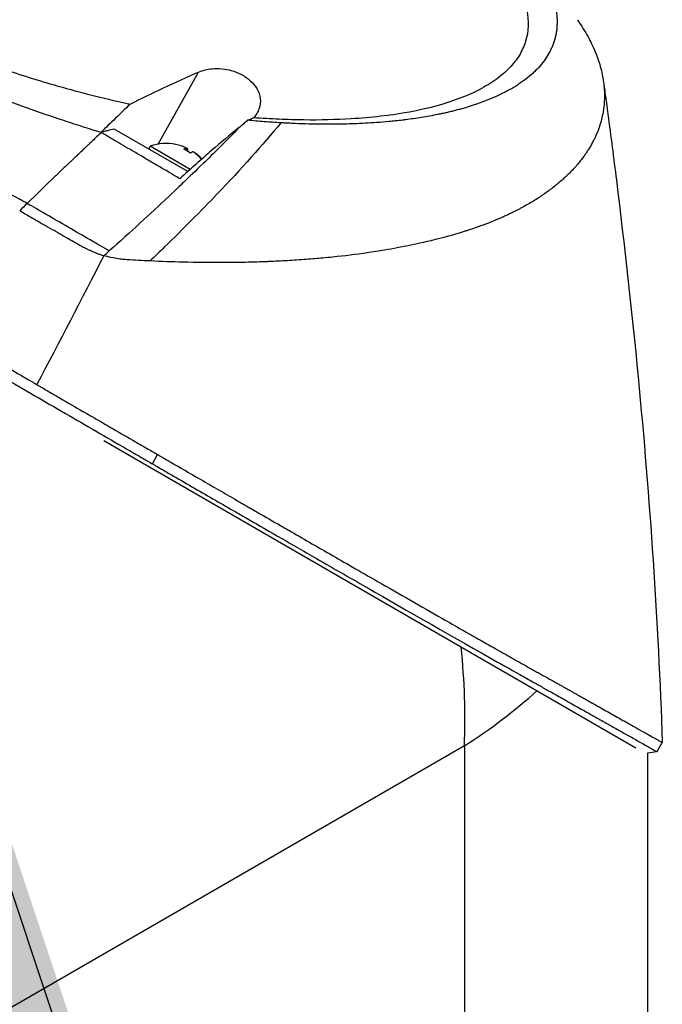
# Model space of a CAD drawing. Header units: millimetres. Extents: x 0 to 4378, y 0 to 2376.
# Tile 291 of 340: x 2709 to 2769, y 1174 to 1266. Entities that reach past the tile are written whole.
import ezdxf

# ---------------------------------------------------------------- set-up
doc = ezdxf.new("R2010")
doc.units = ezdxf.units.MM
doc.header["$LTSCALE"] = 0.2
doc.layers.add('01_Object Line', color=4, linetype='Continuous')
doc.layers.add('12_Before Rev.Num.', color=5, linetype='Continuous')

# ---------------------------------------------------------------- blocks, each defined once
blk = doc.blocks.new('A$C990c551b_1')
for p, q in [((12.864, 220.649), (16.66, 227.445)), ((15.655, 218.07), (8.71, 222.079)), ((11.978, 220.193), (12.128, 220.452)), ((15.889, 218.281), (12.128, 220.452)), ((15.438, 220.107), (15.546, 220.293)), ((15.53, 220.059), (15.635, 220.241)), ((53.554, 220.383), (53.554, 220.383)), ((16.252, 219.874), (16.257, 219.883)), ((16.293, 218.048), (16.293, 218.048)), ((16.067, 217.832), (16.067, 217.832)), ((47.262, 214.734), (47.262, 214.734)), ((0.92, 213.725), (0.92, 213.724)), ((1.33, 213.488), (1.33, 213.488)), ((1.61, 213.327), (1.609, 213.328)), ((4.301, 211.789), (4.301, 211.789)), ((40.078, 211.946), (40.078, 211.946)), ((7.733, 192.721), (57.869, 163.775)), ((12.317, 190.538), (12.817, 191.404)), ((45.221, 166.388), (45.223, 166.389)), ((42.568, 164.516), (42.568, 164.516)), ((59.874, 163.412), (60.374, 164.278)), ((41.719, 163.965), (-2.97, 138.164)), ((41.719, 163.965), (41.719, 112.362)), ((59, 128.284), (59, 163.27))]:
    blk.add_line(p, q)
blk.add_arc((13.656, 216.199), 4.52, 78.91278, 109.76073)
for centre, major_axis, ratio, start_param, end_param in [((13.611, 216.225), (2.252, 3.901), 0.989823, 0.080554, 0.3277), ((12.413, 216.917), (2.14, 3.707), 0.142304, 0.011196, 0.084786), ((13.345, 216.378), (2.252, 3.901), 0.142304, 0.080554, 0.3277), ((13.477, 216.302), (2.14, 3.707), 0.989823, 6.1984, 6.367971), ((13.701, 216.173), (2.252, 3.901), 0.989823, 0.080554, 0.10379), ((13.345, 216.378), (2.252, 3.901), 0.142304, 5.966069, 6.202632), ((13.835, 216.096), (2.14, 3.707), 0.989823, 0.011196, 0.048719), ((13.967, 216.02), (2.252, 3.901), 0.142304, 0.080554, 0.3277), ((13.611, 216.225), (2.252, 3.901), 0.989823, 5.965058, 6.202632), ((13.701, 216.173), (2.252, 3.901), 0.989823, 5.986963, 6.202632), ((83.306, -15.333), (180.139, 312.009), 0.577341, 1.11638, 1.119299), ((0, 179.315), (55.75, 0), 0.57735, 1.480591, 1.480594), ((-79.709, 245.122), (-139.165, -83.727), 0.493461, 1.928726, 1.933233), ((0, 188.052), (-27.117, 52.444), 0.605881, 3.955109, 4.136536), ((0, 188.052), (58.977, 2.738), 0.605881, 5.469669, 5.651096)]:
    blk.add_ellipse(centre, major_axis=major_axis, ratio=ratio, start_param=start_param, end_param=end_param)
for points, knots in [([(-28.636, 246.821), (-28.558, 246.392), (-28.437, 245.956), (-28.112, 245.076), (-27.909, 244.631), (-27.507, 243.887), (-27.33, 243.59), (-26.885, 242.905), (-26.606, 242.515), (-26.003, 241.748), (-25.683, 241.37), (-25.131, 240.766), (-24.915, 240.538), (-24.485, 240.103), (-24.273, 239.895), (-23.624, 239.281), (-23.166, 238.874), (-22.303, 238.148), (-21.907, 237.828), (-21.187, 237.272), (-20.87, 237.035), (-20.149, 236.51), (-19.736, 236.22), (-18.866, 235.631), (-18.399, 235.326), (-17.704, 234.891), (-17.499, 234.765), (-17.039, 234.488), (-16.786, 234.339), (-16.282, 234.049), (-16.03, 233.907), (-15.552, 233.643), (-15.33, 233.522), (-14.554, 233.108), (-13.997, 232.821), (-12.902, 232.277), (-12.354, 232.013), (-11.354, 231.544), (-10.898, 231.335), (-9.814, 230.85), (-9.182, 230.576), (-7.727, 229.965), (-6.9, 229.63), (-5.631, 229.137), (-5.196, 228.972), (-4.278, 228.63), (-3.794, 228.454), (-2.497, 227.993), (-1.674, 227.711), (0.024, 227.153), (0.9, 226.877), (2.463, 226.407), (3.148, 226.207), (4.886, 225.72), (5.942, 225.439), (8.073, 224.907), (9.149, 224.655), (10.224, 224.42)], [0.000001, 0.000001, 0.000001, 0.000001, 0.329785, 0.329785, 0.655784, 0.655784, 0.869551, 0.869551, 1.1471, 1.1471, 1.413768, 1.413768, 1.572185, 1.572185, 1.716378, 1.716378, 1.998218, 1.998218, 2.220261, 2.220261, 2.38565, 2.38565, 2.586481, 2.586481, 2.797354, 2.797354, 2.890721, 2.890721, 2.998917, 2.998917, 3.102407, 3.102407, 3.193729, 3.193729, 3.404829, 3.404829, 3.606578, 3.606578, 3.771982, 3.771982, 3.995205, 3.995205, 4.278205, 4.278205, 4.423595, 4.423595, 4.583388, 4.583388, 4.852579, 4.852579, 5.133194, 5.133194, 5.349319, 5.349319, 5.678864, 5.678864, 6.012538, 6.012538, 6.012538, 6.012538]), ([(38.28, 246.091), (38.449, 245.993), (38.901, 245.733), (39.894, 245.117), (40.28, 244.869), (40.905, 244.455), (41.15, 244.288), (42.35, 243.457), (43.247, 242.778), (44.62, 241.644), (45.138, 241.187), (46.266, 240.124), (46.85, 239.516), (48.067, 238.102), (48.65, 237.298), (49.735, 235.45), (50.146, 234.413), (50.387, 233.145), (50.421, 232.881), (50.45, 232.49), (50.455, 232.361), (50.458, 232.105), (50.456, 231.979), (50.447, 231.787), (50.442, 231.723), (50.427, 231.53), (50.413, 231.405), (50.377, 231.158), (50.355, 231.036), (50.317, 230.855), (50.303, 230.795), (50.273, 230.672), (50.257, 230.609), (50.222, 230.485), (50.203, 230.423), (50.145, 230.237), (50.101, 230.112), (50.011, 229.879), (49.964, 229.766), (49.863, 229.544), (49.809, 229.435), (49.635, 229.109), (49.504, 228.894), (49.206, 228.461), (49.036, 228.241), (48.69, 227.842), (48.518, 227.662), (48.274, 227.427), (48.222, 227.379), (47.956, 227.135), (47.73, 226.947), (47.368, 226.671), (47.244, 226.58), (46.99, 226.403), (46.86, 226.315), (46.593, 226.143), (46.458, 226.059), (46.247, 225.934), (46.175, 225.892), (46.033, 225.811), (45.964, 225.772), (45.817, 225.692), (45.743, 225.652), (45.53, 225.539), (45.382, 225.464), (44.082, 224.826), (42.757, 224.338), (41.138, 223.897), (40.999, 223.86), (40.719, 223.788), (40.581, 223.754), (40.306, 223.687), (40.17, 223.655), (39.898, 223.593), (39.763, 223.563), (39.495, 223.505), (39.36, 223.477), (38.972, 223.398), (38.709, 223.348), (37.941, 223.209), (37.418, 223.125), (36.682, 223.02), (36.451, 222.989), (36.108, 222.945), (35.999, 222.932), (35.673, 222.893), (35.457, 222.868), (35.034, 222.823), (34.83, 222.803), (34.234, 222.747), (33.841, 222.714), (32.744, 222.636), (32.031, 222.598), (30.759, 222.552), (30.207, 222.54), (28.806, 222.525), (27.949, 222.532), (26.643, 222.565), (26.205, 222.579), (25.541, 222.607), (25.319, 222.618), (24.985, 222.635), (24.874, 222.641), (24.706, 222.65), (24.651, 222.653), (24.567, 222.658), (24.539, 222.659), (24.483, 222.662), (24.455, 222.664), (24.427, 222.666)], [0.000492, 0.000492, 0.000492, 0.000492, 0.070477, 0.070477, 0.116784, 0.116784, 0.147598, 0.147598, 0.270163, 0.270163, 0.35129, 0.35129, 0.459378, 0.459378, 0.603543, 0.603543, 0.795477, 0.795477, 0.846759, 0.846759, 0.872247, 0.872247, 0.897546, 0.897546, 0.910816, 0.910816, 0.936058, 0.936058, 0.961053, 0.961053, 0.973407, 0.973407, 0.986612, 0.986612, 0.999925, 0.999925, 1.026343, 1.026343, 1.051465, 1.051465, 1.076258, 1.076258, 1.125243, 1.125243, 1.177878, 1.177878, 1.224985, 1.224985, 1.237745, 1.237745, 1.287061, 1.287061, 1.311764, 1.311764, 1.336615, 1.336615, 1.361333, 1.361333, 1.372959, 1.372959, 1.384222, 1.384222, 1.395507, 1.395507, 1.41867, 1.41867, 1.596072, 1.596072, 1.612752, 1.612752, 1.628768, 1.628768, 1.644172, 1.644172, 1.659003, 1.659003, 1.673475, 1.673475, 1.702106, 1.702106, 1.756638, 1.756638, 1.781274, 1.781274, 1.792708, 1.792708, 1.814679, 1.814679, 1.835454, 1.835454, 1.874477, 1.874477, 1.942807, 1.942807, 1.994085, 1.994085, 2.070998, 2.070998, 2.109452, 2.109452, 2.128666, 2.128666, 2.138273, 2.138273, 2.143077, 2.143077, 2.145479, 2.145479, 2.147874, 2.147874, 2.147874, 2.147874]), ([(36.071, 245.415), (36.112, 245.391), (36.144, 245.373), (36.214, 245.332), (36.25, 245.311), (36.356, 245.249), (36.427, 245.208), (36.641, 245.081), (36.782, 244.997), (37.218, 244.732), (37.51, 244.55), (38.5, 243.916), (39.177, 243.452), (41.208, 241.968), (42.443, 240.924), (43.729, 239.649), (43.959, 239.413), (44.713, 238.602), (45.191, 238.028), (45.871, 237.104), (46.108, 236.752), (46.6, 235.946), (46.838, 235.495), (47.209, 234.656), (47.351, 234.268), (47.519, 233.68), (47.568, 233.476), (47.807, 232.258), (47.77, 231.284), (47.356, 229.915), (47.16, 229.476), (46.653, 228.631), (46.34, 228.226), (45.605, 227.459), (45.186, 227.098), (44.236, 226.413), (43.706, 226.09), (40.776, 224.57), (37.626, 223.72), (32.919, 223.176), (32.003, 223.097), (29.637, 222.953), (28.151, 222.918), (25.842, 222.943), (25.058, 222.965), (23.467, 223.034), (22.659, 223.081), (21.842, 223.141)], [0.000001, 0.000001, 0.000001, 0.000001, 0.017289, 0.017289, 0.034993, 0.034993, 0.070506, 0.070506, 0.142461, 0.142461, 0.294734, 0.294734, 0.67969, 0.67969, 1.52071, 1.52071, 1.712137, 1.712137, 2.17847, 2.17847, 2.468632, 2.468632, 2.845677, 2.845677, 3.177241, 3.177241, 3.354712, 3.354712, 4.246918, 4.246918, 4.688059, 4.688059, 5.129475, 5.129475, 5.562211, 5.562211, 5.997516, 5.997516, 7.753462, 7.753462, 8.159608, 8.159608, 8.770872, 8.770872, 9.07783, 9.07783, 9.385555, 9.385555, 9.385555, 9.385555]), ([(7.511, 221.747), (7.437, 221.77), (7.363, 221.792), (7.289, 221.815), (7.215, 221.837), (7.141, 221.86), (7.067, 221.883), (6.918, 221.928), (6.771, 221.974), (6.623, 222.019), (6.327, 222.111), (6.031, 222.204), (5.736, 222.298), (5.145, 222.485), (4.556, 222.676), (3.968, 222.871), (2.793, 223.26), (1.624, 223.664), (0.466, 224.08), (-0.692, 224.497), (-1.839, 224.926), (-2.972, 225.367), (-4.106, 225.807), (-5.224, 226.259), (-6.326, 226.72), (-7.427, 227.181), (-8.51, 227.652), (-9.571, 228.13), (-10.633, 228.609), (-11.673, 229.095), (-12.688, 229.587), (-13.195, 229.833), (-13.697, 230.081), (-14.191, 230.329), (-14.686, 230.578), (-15.173, 230.829), (-15.653, 231.08), (-16.133, 231.332), (-16.606, 231.584), (-17.069, 231.838), (-17.301, 231.966), (-17.531, 232.093), (-17.758, 232.221), (-17.985, 232.348), (-18.208, 232.476), (-18.429, 232.603), (-18.65, 232.731), (-18.869, 232.859), (-19.084, 232.987), (-19.299, 233.115), (-19.512, 233.244), (-19.722, 233.372), (-20.142, 233.629), (-20.551, 233.887), (-20.951, 234.144), (-21.35, 234.402), (-21.74, 234.659), (-22.119, 234.916), (-22.499, 235.174), (-22.869, 235.431), (-23.229, 235.687), (-23.948, 236.2), (-24.629, 236.711), (-25.267, 237.218), (-25.905, 237.725), (-26.501, 238.228), (-27.052, 238.725), (-27.603, 239.222), (-28.11, 239.714), (-28.569, 240.197), (-29.029, 240.681), (-29.442, 241.157), (-29.806, 241.623), (-30.171, 242.09), (-30.487, 242.547), (-30.753, 242.993), (-30.886, 243.216), (-31.007, 243.436), (-31.115, 243.653), (-31.169, 243.762), (-31.22, 243.869), (-31.268, 243.976), (-31.292, 244.03), (-31.315, 244.083), (-31.337, 244.136), (-31.348, 244.163), (-31.359, 244.19), (-31.37, 244.216), (-31.378, 244.237), (-31.387, 244.258), (-31.395, 244.28)], [0, 0, 0, 0, 0.003914, 0.003914, 0.003914, 0.007828, 0.007828, 0.007828, 0.015656, 0.015656, 0.015656, 0.031312, 0.031312, 0.031312, 0.062623, 0.062623, 0.062623, 0.125247, 0.125247, 0.125247, 0.18787, 0.18787, 0.18787, 0.250493, 0.250493, 0.250493, 0.313116, 0.313116, 0.313116, 0.37574, 0.37574, 0.37574, 0.407051, 0.407051, 0.407051, 0.438363, 0.438363, 0.438363, 0.469675, 0.469675, 0.469675, 0.485368, 0.485368, 0.485368, 0.500986, 0.500986, 0.500986, 0.516605, 0.516605, 0.516605, 0.532223, 0.532223, 0.532223, 0.56346, 0.56346, 0.56346, 0.594697, 0.594697, 0.594697, 0.625934, 0.625934, 0.625934, 0.688408, 0.688408, 0.688408, 0.750881, 0.750881, 0.750881, 0.813355, 0.813355, 0.813355, 0.875829, 0.875829, 0.875829, 0.938303, 0.938303, 0.938303, 0.969539, 0.969539, 0.969539, 0.985158, 0.985158, 0.985158, 0.992967, 0.992967, 0.992967, 0.996872, 0.996872, 0.996872, 1, 1, 1, 1]), ([(0.52, 215.067), (0.454, 215.104), (0.387, 215.14), (0.321, 215.176), (0.254, 215.213), (0.188, 215.249), (0.121, 215.286), (-0.011, 215.359), (-0.144, 215.432), (-0.277, 215.505), (-0.543, 215.651), (-0.808, 215.797), (-1.074, 215.943), (-1.605, 216.234), (-2.135, 216.526), (-2.664, 216.817), (-3.722, 217.399), (-4.777, 217.98), (-5.824, 218.558), (-6.871, 219.136), (-7.91, 219.711), (-8.94, 220.282), (-9.969, 220.853), (-10.988, 221.42), (-11.994, 221.981), (-13, 222.542), (-13.993, 223.098), (-14.97, 223.647), (-15.947, 224.196), (-16.909, 224.738), (-17.853, 225.272), (-18.325, 225.54), (-18.792, 225.805), (-19.255, 226.068), (-19.717, 226.331), (-20.175, 226.591), (-20.628, 226.85), (-21.08, 227.108), (-21.528, 227.365), (-21.97, 227.618), (-22.191, 227.746), (-22.411, 227.872), (-22.63, 227.998), (-22.848, 228.123), (-23.064, 228.248), (-23.279, 228.372), (-23.494, 228.496), (-23.707, 228.62), (-23.919, 228.743), (-24.131, 228.865), (-24.342, 228.987), (-24.551, 229.109), (-24.969, 229.352), (-25.381, 229.591), (-25.787, 229.828), (-26.193, 230.065), (-26.593, 230.298), (-26.986, 230.529), (-27.379, 230.759), (-27.766, 230.986), (-28.147, 231.21), (-28.907, 231.657), (-29.641, 232.091), (-30.346, 232.51), (-31.051, 232.929), (-31.727, 233.333), (-32.372, 233.72), (-33.017, 234.108), (-33.63, 234.479), (-34.21, 234.832), (-34.791, 235.185), (-35.337, 235.521), (-35.848, 235.838), (-36.36, 236.155), (-36.836, 236.453), (-37.276, 236.731), (-37.496, 236.871), (-37.707, 237.005), (-37.909, 237.135), (-38.01, 237.2), (-38.108, 237.263), (-38.205, 237.326), (-38.253, 237.357), (-38.3, 237.388), (-38.347, 237.418), (-38.371, 237.434), (-38.394, 237.449), (-38.417, 237.464), (-38.441, 237.479), (-38.464, 237.494), (-38.487, 237.509)], [0, 0, 0, 0, 0.0039109, 0.0039109, 0.0039109, 0.0078218, 0.0078218, 0.0078218, 0.0156437, 0.0156437, 0.0156437, 0.0312874, 0.0312874, 0.0312874, 0.0625747, 0.0625747, 0.0625747, 0.1251494, 0.1251494, 0.1251494, 0.1877242, 0.1877242, 0.1877242, 0.2502989, 0.2502989, 0.2502989, 0.3128736, 0.3128736, 0.3128736, 0.3754483, 0.3754483, 0.3754483, 0.4067357, 0.4067357, 0.4067357, 0.4380231, 0.4380231, 0.4380231, 0.4693104, 0.4693104, 0.4693104, 0.4849915, 0.4849915, 0.4849915, 0.5005978, 0.5005978, 0.5005978, 0.5162041, 0.5162041, 0.5162041, 0.5318104, 0.5318104, 0.5318104, 0.5630231, 0.5630231, 0.5630231, 0.5942357, 0.5942357, 0.5942357, 0.6254483, 0.6254483, 0.6254483, 0.6878736, 0.6878736, 0.6878736, 0.7502989, 0.7502989, 0.7502989, 0.8127242, 0.8127242, 0.8127242, 0.8751494, 0.8751494, 0.8751494, 0.9375747, 0.9375747, 0.9375747, 0.9687874, 0.9687874, 0.9687874, 0.9843937, 0.9843937, 0.9843937, 0.9921968, 0.9921968, 0.9921968, 0.9960984, 0.9960984, 0.9960984, 1, 1, 1, 1]), ([(52.367, 232.384), (52.439, 232.281), (52.511, 232.176), (52.582, 232.069), (52.893, 231.603), (53.197, 231.103), (53.478, 230.57), (53.581, 230.375), (53.681, 230.175), (53.778, 229.971), (53.918, 229.673), (54.046, 229.375), (54.162, 229.078), (54.353, 228.582), (54.509, 228.089), (54.629, 227.599), (54.689, 227.353), (54.74, 227.107), (54.782, 226.862), (54.823, 226.621), (54.855, 226.381), (54.878, 226.141), (54.924, 225.659), (54.934, 225.182), (54.907, 224.71), (54.894, 224.474), (54.872, 224.239), (54.84, 224.006), (54.834, 223.957), (54.827, 223.908), (54.819, 223.859), (54.81, 223.798), (54.784, 223.614), (54.719, 223.311), (54.679, 223.127), (54.625, 222.898), (54.544, 222.627), (54.484, 222.426), (54.41, 222.201), (54.316, 221.954), (54.276, 221.847), (54.231, 221.736), (54.182, 221.621), (54.137, 221.515), (54.088, 221.405), (54.035, 221.291), (53.994, 221.203), (53.95, 221.113), (53.904, 221.02), (53.84, 220.893), (53.773, 220.767), (53.703, 220.641), (53.643, 220.534), (53.581, 220.427), (53.517, 220.321), (53.452, 220.215), (53.386, 220.109), (53.318, 220.004), (53.248, 219.896), (53.172, 219.784), (53.099, 219.679), (53.031, 219.582), (52.965, 219.49), (52.882, 219.38), (52.799, 219.269), (52.699, 219.139), (52.6, 219.016), (52.501, 218.892), (52.403, 218.776), (52.299, 218.657), (52.224, 218.57), (52.147, 218.484), (52.069, 218.399), (52.04, 218.367), (52.011, 218.335), (51.981, 218.303), (51.872, 218.186), (51.76, 218.069), (51.645, 217.954), (51.588, 217.897), (51.53, 217.839), (51.471, 217.782), (51.412, 217.725), (51.353, 217.668), (51.292, 217.611), (51.172, 217.498), (51.049, 217.386), (50.923, 217.274), (50.67, 217.051), (50.407, 216.832), (50.133, 216.616), (49.996, 216.509), (49.856, 216.402), (49.714, 216.296), (49.571, 216.19), (49.426, 216.086), (49.278, 215.982), (49.204, 215.93), (49.13, 215.879), (49.055, 215.827), (48.979, 215.776), (48.903, 215.725), (48.827, 215.674), (48.677, 215.575), (48.525, 215.478), (48.371, 215.381), (48.366, 215.378), (48.362, 215.376), (48.357, 215.373), (48.198, 215.274), (48.036, 215.176), (47.871, 215.079), (47.705, 214.982), (47.537, 214.886), (47.367, 214.791), (47.281, 214.744), (47.195, 214.697), (47.108, 214.65), (47.021, 214.604), (46.933, 214.557), (46.845, 214.511), (46.668, 214.419), (46.489, 214.328), (46.306, 214.238), (46.199, 214.185), (46.091, 214.133), (45.981, 214.081), (45.979, 214.08), (45.977, 214.079), (45.975, 214.077), (45.941, 214.061), (45.867, 214.026), (45.752, 213.973), (45.665, 213.932), (45.555, 213.882), (45.42, 213.821), (45.347, 213.789), (45.268, 213.754), (45.181, 213.716), (45.092, 213.676), (44.995, 213.635), (44.89, 213.59), (44.817, 213.559), (44.74, 213.527), (44.659, 213.493), (44.637, 213.484), (44.615, 213.475), (44.594, 213.466), (44.366, 213.372), (44.164, 213.292), (43.991, 213.225), (43.566, 213.059), (43.315, 212.97), (43.255, 212.948), (43.085, 212.887), (42.913, 212.826), (42.739, 212.766), (42.526, 212.692), (42.309, 212.62), (42.09, 212.549), (41.993, 212.517), (41.894, 212.485), (41.796, 212.454), (41.674, 212.415), (41.551, 212.377), (41.428, 212.339), (41.286, 212.295), (41.142, 212.251), (40.998, 212.209), (40.742, 212.132), (39.989, 211.903), (38.652, 211.576), (38.629, 211.571), (38.606, 211.565), (38.583, 211.559), (37.648, 211.332), (36.683, 211.124), (35.693, 210.935), (34.922, 210.787), (34.134, 210.651), (33.333, 210.527), (33.08, 210.488), (32.826, 210.45), (32.57, 210.413), (31.504, 210.259), (30.414, 210.125), (29.304, 210.011), (28.998, 209.979), (28.692, 209.949), (28.383, 209.921), (28.143, 209.899), (27.89, 209.876), (27.623, 209.854), (27.104, 209.811), (26.535, 209.767), (25.913, 209.726), (25.635, 209.708), (25.347, 209.69), (25.048, 209.673), (24.767, 209.657), (24.476, 209.641), (24.176, 209.626), (23.893, 209.612), (23.6, 209.599), (23.299, 209.587), (23.253, 209.585), (23.206, 209.583), (23.159, 209.581), (22.922, 209.572), (22.674, 209.563), (22.416, 209.554), (21.871, 209.536), (21.277, 209.521), (20.634, 209.51), (20.072, 209.5), (19.472, 209.494), (18.833, 209.492), (17.731, 209.49), (16.514, 209.501), (15.18, 209.535), (14.216, 209.56), (13.191, 209.596), (12.103, 209.648)], [0.2159975, 0.2159975, 0.2159975, 0.2159975, 0.2208888, 0.2208888, 0.2208888, 0.2422005, 0.2422005, 0.2422005, 0.25, 0.25, 0.25, 0.2678209, 0.2678209, 0.2678209, 0.2975362, 0.2975362, 0.2975362, 0.3125, 0.3125, 0.3125, 0.3272656, 0.3272656, 0.3272656, 0.3570095, 0.3570095, 0.3570095, 0.3718814, 0.3718814, 0.3718814, 0.375, 0.375, 0.375, 0.3991671, 0.3991671, 0.3991671, 0.4139157, 0.4139157, 0.4139157, 0.4249028, 0.4249028, 0.4249028, 0.429655, 0.429655, 0.429655, 0.4340613, 0.4340613, 0.4340613, 0.4375, 0.4375, 0.4375, 0.4468814, 0.4468814, 0.4468814, 0.4548932, 0.4548932, 0.4548932, 0.4629051, 0.4629051, 0.4629051, 0.4712008, 0.4712008, 0.4712008, 0.4789288, 0.4789288, 0.4789288, 0.4866568, 0.4866568, 0.4866568, 0.4943848, 0.4943848, 0.4943848, 0.5, 0.5, 0.5, 0.502414, 0.502414, 0.502414, 0.5112437, 0.5112437, 0.5112437, 0.5156585, 0.5156585, 0.5156585, 0.5200734, 0.5200734, 0.5200734, 0.528903, 0.528903, 0.528903, 0.5465624, 0.5465624, 0.5465624, 0.555392, 0.555392, 0.555392, 0.5642217, 0.5642217, 0.5642217, 0.5686366, 0.5686366, 0.5686366, 0.5730514, 0.5730514, 0.5730514, 0.5816327, 0.5816327, 0.5816327, 0.5818813, 0.5818813, 0.5818813, 0.5907202, 0.5907202, 0.5907202, 0.5995591, 0.5995591, 0.5995591, 0.6039786, 0.6039786, 0.6039786, 0.6083981, 0.6083981, 0.6083981, 0.6172371, 0.6172371, 0.6172371, 0.622449, 0.622449, 0.622449, 0.6229413, 0.6229413, 0.6229413, 0.6298917, 0.6298917, 0.6298917, 0.6351416, 0.6351416, 0.6351416, 0.6379546, 0.6379546, 0.6379546, 0.6408496, 0.6408496, 0.6408496, 0.6428571, 0.6428571, 0.6428571, 0.6433986, 0.6433986, 0.6433986, 0.6491487, 0.6491487, 0.6491487, 0.6632653, 0.6632653, 0.6632653, 0.6704637, 0.6704637, 0.6704637, 0.6793393, 0.6793393, 0.6793393, 0.6833065, 0.6833065, 0.6833065, 0.6882149, 0.6882149, 0.6882149, 0.6938776, 0.6938776, 0.6938776, 0.7239727, 0.7239727, 0.7239727, 0.7244898, 0.7244898, 0.7244898, 0.7589042, 0.7589042, 0.7589042, 0.7857143, 0.7857143, 0.7857143, 0.7941949, 0.7941949, 0.7941949, 0.8295621, 0.8295621, 0.8295621, 0.8392857, 0.8392857, 0.8392857, 0.849008, 0.849008, 0.849008, 0.8678821, 0.8678821, 0.8678821, 0.876305, 0.876305, 0.876305, 0.8842189, 0.8842189, 0.8842189, 0.8917062, 0.8917062, 0.8917062, 0.8928571, 0.8928571, 0.8928571, 0.9031342, 0.9031342, 0.9031342, 0.9247967, 0.9247967, 0.9247967, 0.9437386, 0.9437386, 0.9437386, 0.9764071, 0.9764071, 0.9764071, 1, 1, 1, 1]), ([(-50.558, 228.078), (-50.556, 228.077), (-50.547, 228.072), (-50.527, 228.06), (-50.519, 228.056), (-50.495, 228.042), (-50.478, 228.033), (-50.427, 228.004), (-50.392, 227.984), (-50.283, 227.922), (-50.205, 227.878), (-49.955, 227.735), (-49.766, 227.628), (-49.133, 227.267), (-48.621, 226.974), (-47.609, 226.395), (-47.162, 226.139), (-46.017, 225.482), (-45.285, 225.063), (-44.013, 224.332), (-43.527, 224.052), (-42.741, 223.6), (-42.46, 223.438), (-41.863, 223.096), (-41.548, 222.914), (-40.449, 222.281), (-39.628, 221.809), (-37.915, 220.821), (-37.026, 220.309), (-35.173, 219.24), (-34.212, 218.685), (-32.218, 217.534), (-31.188, 216.939), (-29.862, 216.172), (-29.594, 216.017), (-28.786, 215.549), (-28.243, 215.234), (-27.13, 214.59), (-26.561, 214.26), (-25.45, 213.616), (-24.909, 213.302), (-23.34, 212.392), (-22.301, 211.789), (-20.331, 210.645), (-19.404, 210.107), (-17.653, 209.09), (-16.832, 208.612), (-15.824, 208.027), (-15.643, 207.922), (-15.156, 207.639), (-14.851, 207.462), (-13.881, 206.897), (-13.215, 206.511), (-11.379, 205.444), (-10.208, 204.763), (-7.278, 203.06), (-5.521, 202.039), (-2.898, 200.516), (-2.026, 200.009), (-0.94, 199.379), (-0.723, 199.253), (-0.181, 198.938), (0.143, 198.75), (0.629, 198.468), (0.791, 198.374), (1.034, 198.233), (1.115, 198.186), (1.321, 198.066), (1.414, 198.012), (1.439, 197.998)], [-1.691817, -1.691817, -1.691817, -1.691817, -1.685693, -1.685693, -1.681725, -1.681725, -1.673789, -1.673789, -1.657916, -1.657916, -1.626174, -1.626174, -1.562675, -1.562675, -1.435698, -1.435698, -1.351034, -1.351034, -1.238185, -1.238185, -1.174022, -1.174022, -1.139664, -1.139664, -1.103057, -1.103057, -1.015385, -1.015385, -0.929461, -0.929461, -0.843958, -0.843958, -0.758525, -0.758525, -0.737003, -0.737003, -0.694304, -0.694304, -0.650672, -0.650672, -0.610004, -0.610004, -0.533695, -0.533695, -0.466986, -0.466986, -0.408715, -0.408715, -0.396001, -0.396001, -0.374521, -0.374521, -0.328153, -0.328153, -0.246913, -0.246913, -0.125005, -0.125005, -0.064057, -0.064057, -0.04882, -0.04882, -0.025982, -0.025982, -0.014544, -0.014544, -0.008825, -0.008825, -0.000001, -0.000001, -0.000001, -0.000001]), ([(10.224, 224.42), (11.28, 224.958), (12.33, 225.475), (14.477, 226.487), (15.569, 226.978), (16.66, 227.445)], [0.000001, 0.000001, 0.000001, 0.000001, 0.4541066, 0.4541066, 0.9270468, 0.9270468, 0.9270468, 0.9270468]), ([(16.66, 227.445), (16.858, 227.53), (17.071, 227.601), (17.505, 227.706), (17.724, 227.743), (18.253, 227.792), (18.57, 227.793), (19.181, 227.732), (19.472, 227.678), (20.07, 227.51), (20.371, 227.394), (20.991, 227.076), (21.291, 226.87), (21.802, 226.406), (22.005, 226.156), (22.341, 225.585), (22.446, 225.266), (22.522, 224.623), (22.483, 224.301), (22.268, 223.688), (22.085, 223.397), (21.842, 223.141)], [-1.14528, -1.14528, -1.14528, -1.14528, -1.059047, -1.059047, -0.979891, -0.979891, -0.875786, -0.875786, -0.784614, -0.784614, -0.687046, -0.687046, -0.571812, -0.571812, -0.456499, -0.456499, -0.315176, -0.315176, -0.162073, -0.162073, 0, 0, 0, 0]), ([(54.832, 226.536), (54.835, 226.511), (54.839, 226.484), (54.853, 226.382), (54.863, 226.305), (54.905, 225.999), (54.937, 225.769), (55.062, 224.849), (55.154, 224.16), (55.521, 221.403), (55.787, 219.337), (56.815, 211.078), (57.501, 204.899), (59.203, 187.187), (59.982, 175.694), (60.374, 164.278)], [0, 0, 0, 0, 0.00864, 0.00864, 0.034202, 0.034202, 0.110885, 0.110885, 0.340937, 0.340937, 1.031098, 1.031098, 3.101793, 3.101793, 6.985755, 6.985755, 6.985755, 6.985755]), ([(10.224, 224.42), (9.765, 223.981), (9.307, 223.54), (8.391, 222.656), (7.933, 222.213), (7.476, 221.768)], [-0.4140683, -0.4140683, -0.4140683, -0.4140683, -0.2070418, -0.2070418, -0.000001, -0.000001, -0.000001, -0.000001]), ([(21.289, 222.908), (21.187, 222.81), (21.082, 222.713), (20.871, 222.527), (20.765, 222.438), (20.657, 222.352)], [-0.09380006, -0.09380006, -0.09380006, -0.09380006, -0.04608774, -0.04608774, -0.000001, -0.000001, -0.000001, -0.000001]), ([(21.842, 223.141), (21.773, 223.091), (21.691, 223.047), (21.506, 222.97), (21.403, 222.937), (21.289, 222.908)], [-0.1192508, -0.1192508, -0.1192508, -0.1192508, -0.0589613, -0.0589613, 0, 0, 0, 0]), ([(24.427, 222.666), (23.911, 222.696), (23.392, 222.731), (22.346, 222.812), (21.819, 222.858), (21.289, 222.908)], [0.000026, 0.000026, 0.000026, 0.000026, 0.1679092, 0.1679092, 0.336286, 0.336286, 0.336286, 0.336286]), ([(7.511, 221.747), (7.36, 221.606), (7.212, 221.467), (7.067, 221.331), (6.984, 221.253), (6.902, 221.175), (6.79, 221.07), (6.678, 220.965), (6.537, 220.832), (6.408, 220.711), (6.344, 220.65), (6.283, 220.592), (6.22, 220.533), (6.158, 220.474), (6.094, 220.414), (6.031, 220.354), (5.967, 220.294), (5.904, 220.235), (5.841, 220.175), (5.746, 220.085), (5.652, 219.996), (5.557, 219.906), (5.462, 219.816), (5.368, 219.727), (5.273, 219.637), (5.179, 219.547), (5.084, 219.457), (4.989, 219.367), (4.911, 219.293), (4.832, 219.218), (4.753, 219.143), (4.675, 219.068), (4.596, 218.993), (4.518, 218.918), (4.439, 218.843), (4.36, 218.769), (4.282, 218.694), (4.195, 218.611), (4.109, 218.529), (4.023, 218.446), (3.937, 218.364), (3.85, 218.281), (3.764, 218.199), (3.678, 218.116), (3.591, 218.034), (3.505, 217.951), (3.423, 217.872), (3.341, 217.793), (3.259, 217.715), (3.177, 217.636), (3.094, 217.557), (3.012, 217.478), (2.93, 217.399), (2.848, 217.32), (2.766, 217.241), (2.682, 217.16), (2.598, 217.08), (2.514, 216.999), (2.43, 216.918), (2.346, 216.837), (2.263, 216.756), (2.179, 216.675), (2.095, 216.594), (2.011, 216.513), (1.928, 216.433), (1.846, 216.353), (1.763, 216.273), (1.68, 216.193), (1.597, 216.113), (1.515, 216.033), (1.432, 215.953), (1.35, 215.873), (1.267, 215.793), (1.184, 215.712), (1.101, 215.632), (1.018, 215.551), (0.935, 215.47), (0.852, 215.39), (0.769, 215.309), (0.686, 215.228), (0.603, 215.148), (0.52, 215.067)], [0, 0, 0, 0, 0.0897132, 0.0897132, 0.0897132, 0.1414804, 0.1414804, 0.1414804, 0.1932476, 0.1932476, 0.1932476, 0.2191312, 0.2191312, 0.2191312, 0.2450148, 0.2450148, 0.2450148, 0.2708984, 0.2708984, 0.2708984, 0.3096449, 0.3096449, 0.3096449, 0.3483914, 0.3483914, 0.3483914, 0.3871379, 0.3871379, 0.3871379, 0.4193782, 0.4193782, 0.4193782, 0.4516185, 0.4516185, 0.4516185, 0.4838587, 0.4838587, 0.4838587, 0.5192811, 0.5192811, 0.5192811, 0.5547035, 0.5547035, 0.5547035, 0.5901259, 0.5901259, 0.5901259, 0.6238896, 0.6238896, 0.6238896, 0.6576534, 0.6576534, 0.6576534, 0.6914171, 0.6914171, 0.6914171, 0.7259458, 0.7259458, 0.7259458, 0.7604744, 0.7604744, 0.7604744, 0.795003, 0.795003, 0.795003, 0.8290876, 0.8290876, 0.8290876, 0.8631723, 0.8631723, 0.8631723, 0.8972569, 0.8972569, 0.8972569, 0.9315046, 0.9315046, 0.9315046, 0.9657523, 0.9657523, 0.9657523, 1, 1, 1, 1]), ([(8.71, 222.079), (8.509, 222.028), (8.308, 221.977), (7.999, 221.899), (7.892, 221.872), (7.733, 221.832), (7.681, 221.819), (7.578, 221.793), (7.486, 221.77), (7.476, 221.768)], [-0.03661254, -0.03661254, -0.03661254, -0.03661254, -0.01870238, -0.01870238, -0.00917405, -0.00917405, -0.00454332, -0.00454332, -0.000001, -0.000001, -0.000001, -0.000001]), ([(7.476, 221.768), (7.482, 221.764), (7.488, 221.761), (7.499, 221.754), (7.504, 221.751), (7.511, 221.747)], [-0.004802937, -0.004802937, -0.004802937, -0.004802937, -0.002367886, -0.002367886, 0, 0, 0, 0]), ([(14.909, 217.391), (14.762, 217.479), (14.324, 217.742), (13.449, 218.257), (13.29, 218.35), (12.889, 218.586), (12.644, 218.73), (11.965, 219.128), (11.525, 219.385), (10.923, 219.738), (10.758, 219.835), (10.048, 220.25), (9.487, 220.579), (8.692, 221.047), (8.439, 221.196), (8.073, 221.413), (7.956, 221.482), (7.784, 221.585), (7.728, 221.618), (7.619, 221.683), (7.565, 221.715), (7.511, 221.747)], [0.000001, 0.000001, 0.000001, 0.000001, 0.0517933, 0.0517933, 0.0631602, 0.0631602, 0.080667, 0.080667, 0.1119431, 0.1119431, 0.1236223, 0.1236223, 0.1626158, 0.1626158, 0.1804481, 0.1804481, 0.1887485, 0.1887485, 0.1927271, 0.1927271, 0.1965807, 0.1965807, 0.1965807, 0.1965807]), ([(20.524, 222.244), (19.246, 220.923), (18.074, 219.77), (17.101, 218.826), (16.372, 218.12), (15.773, 217.55), (15.335, 217.131), (15.146, 216.952), (14.661, 216.482), (13.839, 215.703), (12.109, 214.064), (10.251, 212.362), (8.264, 210.596)], [0, 0, 0, 0, 0.25, 0.25, 0.25, 0.375, 0.375, 0.375, 0.5, 0.5, 0.5, 1, 1, 1, 1]), ([(24.427, 222.666), (22.692, 220.566), (20.693, 218.333), (18.431, 215.965), (16.899, 214.361), (15.245, 212.696), (13.471, 210.968), (13.023, 210.532), (12.567, 210.092), (12.103, 209.648)], [-1, -1, -1, -1, -0.459072, -0.459072, -0.459072, -0.092566, -0.092566, -0.092566, 0, 0, 0, 0]), ([(20.524, 222.244), (19.645, 221.537), (18.772, 220.806), (16.91, 219.199), (15.926, 218.323), (14.909, 217.391)], [0.000083, 0.000083, 0.000083, 0.000083, 0.3756535, 0.3756535, 0.8068881, 0.8068881, 0.8068881, 0.8068881]), ([(20.524, 222.244), (20.546, 222.262), (20.569, 222.28), (20.613, 222.316), (20.635, 222.334), (20.657, 222.352)], [-0.0189743, -0.0189743, -0.0189743, -0.0189743, -0.00948198, -0.00948198, -0.000001, -0.000001, -0.000001, -0.000001]), ([(-33.719, 217.246), (-32.66, 216.635), (-31.563, 216.001), (-29.304, 214.693), (-28.143, 214.021), (-26.161, 212.873), (-25.359, 212.407), (-23.462, 211.307), (-22.362, 210.668), (-20.613, 209.653), (-19.974, 209.281), (-18.596, 208.481), (-17.857, 208.052), (-15.137, 206.471), (-13.138, 205.309), (-7.125, 201.814), (-3.111, 199.482), (2.788, 196.059), (4.735, 194.93), (7.61, 193.264), (8.562, 192.712), (9.979, 191.892), (10.449, 191.619), (11.152, 191.213), (11.386, 191.077), (12.002, 190.72), (12.284, 190.558), (12.317, 190.538)], [0, 0, 0, 0, 0.449356, 0.449356, 0.898467, 0.898467, 1.197468, 1.197468, 1.595858, 1.595858, 1.82337, 1.82337, 2.083118, 2.083118, 2.775822, 2.775822, 4.159486, 4.159486, 4.850949, 4.850949, 5.197063, 5.197063, 5.370242, 5.370242, 5.456832, 5.456832, 5.599134, 5.599134, 5.599134, 5.599134]), ([(7.742, 210.134), (7.737, 210.136), (7.731, 210.137), (7.726, 210.139), (7.642, 210.164), (7.554, 210.191), (7.462, 210.222), (7.373, 210.252), (7.28, 210.284), (7.184, 210.32), (7.169, 210.326), (7.154, 210.331), (7.138, 210.337), (6.97, 210.401), (6.802, 210.469), (6.637, 210.542), (6.608, 210.555), (6.579, 210.567), (6.55, 210.581), (6.488, 210.609), (6.427, 210.637), (6.368, 210.665), (6.274, 210.708), (6.185, 210.751), (6.1, 210.793), (6.057, 210.814), (6.015, 210.835), (5.974, 210.856), (5.958, 210.864), (5.911, 210.887), (5.835, 210.926), (5.798, 210.946), (5.754, 210.969), (5.704, 210.996), (5.699, 210.998), (5.694, 211.001), (5.69, 211.003), (5.651, 211.024), (5.612, 211.045), (5.572, 211.066), (5.518, 211.095), (5.462, 211.125), (5.407, 211.156), (5.381, 211.17), (5.354, 211.185), (5.326, 211.201), (5.074, 211.34), (4.728, 211.539), (4.289, 211.796), (4.014, 211.957), (3.753, 212.108), (3.507, 212.25), (3.392, 212.316), (3.28, 212.38), (3.172, 212.442), (3.042, 212.516), (2.808, 212.648), (2.471, 212.839), (2.426, 212.864), (2.379, 212.891), (2.329, 212.919), (1.978, 213.118), (1.697, 213.277), (1.487, 213.397), (1.47, 213.407), (1.452, 213.417), (1.434, 213.428), (1.073, 213.635), (0.729, 213.835), (0.403, 214.028), (0.228, 214.133), (0.057, 214.235), (-0.108, 214.335), (-0.133, 214.351), (-0.158, 214.366), (-0.183, 214.381)], [0, 0, 0, 0, 0.0021802, 0.0021802, 0.0021802, 0.0349898, 0.0349898, 0.0349898, 0.0665186, 0.0665186, 0.0665186, 0.0714286, 0.0714286, 0.0714286, 0.1321946, 0.1321946, 0.1321946, 0.1428571, 0.1428571, 0.1428571, 0.1638774, 0.1638774, 0.1638774, 0.197224, 0.197224, 0.197224, 0.2142857, 0.2142857, 0.2142857, 0.2376364, 0.2376364, 0.2376364, 0.2489714, 0.2489714, 0.2489714, 0.25, 0.25, 0.25, 0.2648779, 0.2648779, 0.2648779, 0.2857143, 0.2857143, 0.2857143, 0.3001586, 0.3001586, 0.3001586, 0.4285714, 0.4285714, 0.4285714, 0.525964, 0.525964, 0.525964, 0.5714286, 0.5714286, 0.5714286, 0.6658539, 0.6658539, 0.6658539, 0.6785714, 0.6785714, 0.6785714, 0.7857143, 0.7857143, 0.7857143, 0.7919818, 0.7919818, 0.7919818, 0.9202925, 0.9202925, 0.9202925, 0.9895013, 0.9895013, 0.9895013, 1, 1, 1, 1]), ([(8.264, 210.596), (7.746, 210.895), (7.132, 211.25), (6.471, 211.631), (5.809, 212.013), (5.1, 212.423), (4.391, 212.832), (3.682, 213.241), (2.973, 213.651), (2.312, 214.032), (1.651, 214.414), (1.038, 214.768), (0.52, 215.067)], [0, 0, 0, 0, 0.249993, 0.249993, 0.249993, 0.499995, 0.499995, 0.499995, 0.749998, 0.749998, 0.749998, 1, 1, 1, 1]), ([(12.103, 209.648), (11.376, 209.682), (10.647, 209.722), (9.915, 209.768), (9.782, 209.776), (9.69, 209.782), (9.641, 209.786), (9.553, 209.794), (9.462, 209.803), (9.369, 209.815), (9.199, 209.836), (9.018, 209.864), (8.825, 209.899), (8.574, 209.944), (8.213, 210.022), (7.742, 210.134)], [-1, -1, -1, -1, -0.5, -0.5, -0.5, -0.4375, -0.4375, -0.4375, -0.375, -0.375, -0.375, -0.25, -0.25, -0.25, 0, 0, 0, 0]), ([(1.439, 197.998), (1.468, 197.981), (1.572, 197.921), (1.804, 197.786), (1.895, 197.733), (2.168, 197.575), (2.35, 197.469), (2.895, 197.153), (3.258, 196.943), (4.343, 196.313), (5.063, 195.896), (6.257, 195.203), (6.733, 194.927), (7.682, 194.377), (8.155, 194.103), (9.333, 193.421), (10.036, 193.014), (11.083, 192.408), (11.432, 192.206), (11.953, 191.905), (12.126, 191.804), (12.386, 191.654), (12.472, 191.604), (12.581, 191.541), (12.8, 191.414), (12.817, 191.404)], [-1.054271, -1.054271, -1.054271, -1.054271, -1.016011, -1.016011, -0.991173, -0.991173, -0.941498, -0.941498, -0.842144, -0.842144, -0.643564, -0.643564, -0.511372, -0.511372, -0.379025, -0.379025, -0.180334, -0.180334, -0.080976, -0.080976, -0.031296, -0.031296, -0.006457, -0.006457, -0.000001, -0.000001, -0.000001, -0.000001]), ([(12.817, 191.404), (12.833, 191.395), (13.036, 191.278), (13.136, 191.22), (13.216, 191.174), (13.454, 191.036), (13.613, 190.944), (14.089, 190.669), (14.405, 190.486), (15.35, 189.939), (15.977, 189.577), (17.846, 188.497), (19.074, 187.787), (20.578, 186.92), (20.876, 186.748), (21.55, 186.358), (21.932, 186.138), (23.004, 185.519), (23.702, 185.117), (24.533, 184.638), (24.67, 184.559), (24.931, 184.409), (25.053, 184.339), (26.483, 183.515), (27.767, 182.776), (29.747, 181.637), (30.459, 181.227), (31.968, 180.36), (32.764, 179.903), (35.64, 178.252), (37.661, 177.095), (40.249, 175.617), (40.884, 175.255), (41.604, 174.845), (41.696, 174.792), (41.857, 174.701), (41.931, 174.659), (42.077, 174.575), (42.153, 174.532), (42.327, 174.433), (42.423, 174.379), (42.592, 174.283), (42.663, 174.243), (42.837, 174.144), (42.94, 174.085), (43.129, 173.979), (43.214, 173.93), (43.738, 173.634), (44.167, 173.391), (45.13, 172.846), (45.657, 172.548), (46.684, 171.97), (47.183, 171.689), (47.971, 171.248), (48.271, 171.08), (48.631, 170.879), (48.697, 170.841), (48.883, 170.737), (49.002, 170.67), (49.406, 170.444), (49.685, 170.288), (50.101, 170.055), (50.246, 169.974), (50.436, 169.867), (50.485, 169.84), (50.559, 169.798), (50.584, 169.784), (50.664, 169.74), (50.72, 169.708), (50.86, 169.629), (50.947, 169.581), (51.139, 169.473), (51.24, 169.416), (51.439, 169.304), (51.536, 169.249), (51.666, 169.176), (51.698, 169.158), (51.81, 169.095), (51.893, 169.049), (52.099, 168.932), (52.216, 168.868), (52.417, 168.755), (52.502, 168.706), (52.67, 168.611), (52.755, 168.563), (52.971, 168.442), (53.1, 168.37), (53.324, 168.244), (53.416, 168.192), (53.577, 168.102), (53.645, 168.063), (53.748, 168.006), (53.782, 167.986), (53.915, 167.912), (54.012, 167.857), (54.543, 167.559), (54.957, 167.325), (55.777, 166.864), (56.18, 166.637), (56.705, 166.342), (56.849, 166.261), (57.057, 166.143), (57.124, 166.106), (57.345, 165.981), (57.497, 165.896), (57.793, 165.729), (57.939, 165.647), (58.381, 165.397), (58.657, 165.242), (59.107, 164.988), (59.291, 164.885), (59.645, 164.686), (59.808, 164.594), (60.049, 164.458), (60.137, 164.409), (60.316, 164.308), (60.374, 164.277), (60.374, 164.278)], [-6.229962, -6.229962, -6.229962, -6.229962, -6.227864, -6.227864, -6.219552, -6.219552, -6.202929, -6.202929, -6.16968, -6.16968, -6.103208, -6.103208, -5.970065, -5.970065, -5.937453, -5.937453, -5.895346, -5.895346, -5.816119, -5.816119, -5.800362, -5.800362, -5.786281, -5.786281, -5.635887, -5.635887, -5.550128, -5.550128, -5.451964, -5.451964, -5.19041, -5.19041, -5.103809, -5.103809, -5.091041, -5.091041, -5.081268, -5.081268, -5.070806, -5.070806, -5.057101, -5.057101, -5.047416, -5.047416, -5.032993, -5.032993, -5.021064, -5.021064, -4.959513, -4.959513, -4.879662, -4.879662, -4.798866, -4.798866, -4.746913, -4.746913, -4.735039, -4.735039, -4.713278, -4.713278, -4.660559, -4.660559, -4.631405, -4.631405, -4.620962, -4.620962, -4.61581, -4.61581, -4.603824, -4.603824, -4.585775, -4.585775, -4.565126, -4.565126, -4.545061, -4.545061, -4.538129, -4.538129, -4.518662, -4.518662, -4.489931, -4.489931, -4.468034, -4.468034, -4.446173, -4.446173, -4.412022, -4.412022, -4.38742, -4.38742, -4.368644, -4.368644, -4.359076, -4.359076, -4.331844, -4.331844, -4.208918, -4.208918, -4.076245, -4.076245, -4.023995, -4.023995, -3.998904, -3.998904, -3.939656, -3.939656, -3.878964, -3.878964, -3.746371, -3.746371, -3.637173, -3.637173, -3.509455, -3.509455, -3.406658, -3.406658, -3.238868, -3.238868, -3.238868, -3.238868]), ([(12.317, 190.538), (12.364, 190.511), (12.77, 190.276), (13.657, 189.763), (13.99, 189.571), (14.985, 188.995), (15.645, 188.614), (17.613, 187.477), (18.909, 186.728), (20.539, 185.787), (20.897, 185.581), (21.67, 185.135), (22.081, 184.898), (23.582, 184.032), (24.654, 183.414), (26.31, 182.461), (26.909, 182.116), (29.085, 180.863), (30.633, 179.974), (35.099, 177.41), (40.404, 174.37), (45.061, 171.736), (46.037, 171.186), (47.403, 170.42), (47.838, 170.176), (48.422, 169.849), (48.585, 169.758), (49.06, 169.492), (49.363, 169.322), (49.75, 169.105), (49.84, 169.055), (49.993, 168.97), (50.054, 168.935), (50.174, 168.868), (50.232, 168.836), (50.348, 168.77), (50.408, 168.737), (50.697, 168.574), (50.924, 168.446), (51.386, 168.186), (51.621, 168.054), (52.281, 167.683), (52.696, 167.45), (53.492, 167.002), (53.874, 166.787), (54.626, 166.364), (54.995, 166.157), (55.711, 165.754), (56.059, 165.558), (56.557, 165.277), (56.723, 165.184), (57.154, 164.941), (57.404, 164.801), (57.903, 164.519), (58.147, 164.382), (58.583, 164.136), (58.777, 164.027), (59.114, 163.837), (59.259, 163.755), (59.618, 163.554), (59.773, 163.467), (59.862, 163.418), (59.874, 163.412), (59.874, 163.412)], [0.000001, 0.000001, 0.000001, 0.000001, 0.0174896, 0.0174896, 0.0280641, 0.0280641, 0.0492044, 0.0492044, 0.0915833, 0.0915833, 0.103829, 0.103829, 0.1177045, 0.1177045, 0.1548929, 0.1548929, 0.1762617, 0.1762617, 0.2332292, 0.2332292, 0.3447473, 0.3447473, 0.3768428, 0.3768428, 0.3928613, 0.3928613, 0.3992061, 0.3992061, 0.4115742, 0.4115742, 0.4153435, 0.4153435, 0.4181398, 0.4181398, 0.4207138, 0.4207138, 0.4231441, 0.4231441, 0.4328041, 0.4328041, 0.443145, 0.443145, 0.4624048, 0.4624048, 0.4815797, 0.4815797, 0.5018181, 0.5018181, 0.5229618, 0.5229618, 0.5340035, 0.5340035, 0.5527188, 0.5527188, 0.5738832, 0.5738832, 0.5945831, 0.5945831, 0.6145009, 0.6145009, 0.6528362, 0.6528362, 0.6664979, 0.6664979, 0.6664979, 0.6664979])]:
    blk.add_open_spline(points, degree=3, knots=knots)
for points in [[(7.742, 210.134), (5.654, 206.061), (3.553, 202.015), (1.439, 197.998)], [(59.874, 163.412), (59.58, 163.364), (59.285, 163.316), (58.991, 163.269)]]:
    blk.add_open_spline(points, degree=3)
blk = doc.blocks.new('Blk$A46N0-6W24B')
at = {"layer": '12_Before Rev.Num.'}
blk.add_hatch(color=256, dxfattribs=at).paths.add_polyline_path([(-0.937, 48.967), (-5.689, 34.711), (3.815, 34.711)])
blk.add_line((3.023, 34.711), (-0.937, 46.591), dxfattribs=at)

msp = doc.modelspace()

# ---------------------------------------------------------------- block references
at = {"xscale": 1.92, "yscale": 1.92, "zscale": 1.92}
msp.add_blockref('Blk$A46N0-6W24B', (2708.215, 1098.999), dxfattribs=at)
at = {"layer": '01_Object Line'}
msp.add_blockref('A$C990c551b_1', (2708.753, 1034.021), dxfattribs=at)

doc.saveas('drawing.dxf')
